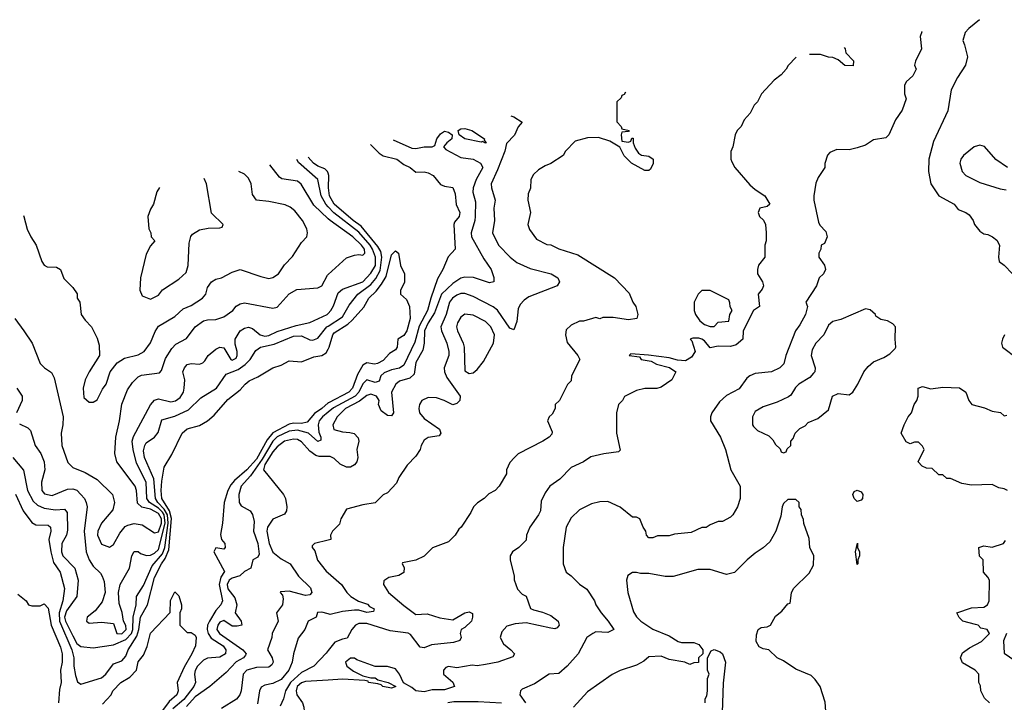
# Model space of a CAD drawing. Header units: inches. Extents: x 2348341 to 2479810, y 460419 to 613669.
# Tile 400 of 656: x 2378490 to 2383310, y 591573 to 594912. Entities that reach past the tile are written whole.
import ezdxf

# ---------------------------------------------------------------- set-up
doc = ezdxf.new("R2010")
doc.units = ezdxf.units.IN
doc.header["$MEASUREMENT"] = 0
doc.layers.add('C3579', color=7, linetype='Continuous')
doc.layers.add('C3589', color=7, linetype='Continuous')

msp = doc.modelspace()

# ---------------------------------------------------------------- linework, layer by layer
at = {"layer": 'C3579', "color": 2}
for points, elevation in [([(2380000, 593939), (2379930, 594004.5), (2379868.2, 594108.2), (2379850, 594122), (2379773.2, 594133.2), (2379761.5, 594141.5), (2379715.4, 594201.8)], 102), ([(2380000, 593997.6), (2379989.3, 594009.3), (2379966.4, 594050), (2379949.4, 594130), (2379854.6, 594214.6), (2379846.6, 594228.6)], 98), ([(2380000, 594162), (2379997.4, 594170), (2379983.5, 594183.5), (2379950, 594195.8), (2379928.2, 594210), (2379903.2, 594240.2)], 94), ([(2378508.6, 593955), (2378511, 593950), (2378527.1, 593887.1), (2378544.7, 593850), (2378571.3, 593810), (2378598, 593730), (2378610, 593712), (2378624, 593704), (2378670, 593702), (2378690.6, 593690.6), (2378706.4, 593646.4), (2378750, 593602), (2378770.9, 593570.9), (2378772, 593550), (2378784.7, 593530), (2378792, 593470), (2378810, 593442), (2378842, 593410), (2378870, 593354), (2378879.8, 593319.8), (2378881, 593270), (2378830.8, 593190), (2378811, 593150), (2378800.7, 593110), (2378804.9, 593064.9), (2378830, 593042), (2378850, 593042), (2378870, 593052), (2378895.5, 593104.5), (2378913.2, 593130), (2378933.2, 593190), (2378966.8, 593233.2), (2379002.9, 593257.1), (2379070, 593273), (2379099.3, 593290), (2379130, 593331), (2379153.4, 593386.6), (2379170, 593414), (2379250, 593460.7), (2379290, 593498.8), (2379330, 593514), (2379385.2, 593550), (2379401.2, 593570), (2379410, 593602), (2379428.7, 593630), (2379450, 593642.8), (2379478, 593650), (2379530, 593678), (2379570, 593691), (2379670, 593656), (2379710, 593646.8), (2379730, 593650.8), (2379757.2, 593670), (2379787, 593713), (2379825.6, 593754.4), (2379870, 593822), (2379895.3, 593850), (2379899, 593870), (2379895.3, 593890), (2379874, 593930), (2379837.5, 593977.5), (2379815.1, 593995.1), (2379790, 594006), (2379710, 594023.7), (2379649.5, 594029.5), (2379630, 594058), (2379622.7, 594110), (2379610, 594137.2), (2379590, 594156), (2379562.4, 594170.5)], 106), ([(2379174.2, 594091.1), (2379162, 594070), (2379144.7, 594010), (2379130, 593986), (2379118, 593950), (2379122, 593890), (2379132, 593870), (2379134, 593850), (2379152, 593830), (2379130, 593806), (2379110, 593766), (2379081, 593650), (2379078, 593590), (2379090, 593562), (2379130, 593544.7), (2379170, 593564.7), (2379189.4, 593590.6), (2379270, 593642.8), (2379304.8, 593675.2), (2379315.1, 593710), (2379320.2, 593819.8), (2379328.4, 593851.6), (2379336.4, 593863.6), (2379370, 593884.7), (2379412.7, 593892.7), (2379470, 593894), (2379482, 593898), (2379486, 593910), (2379430, 593966), (2379405.2, 594110), (2379392.9, 594135.8)], 110), ([(2378466, 593450), (2378510.6, 593390.6), (2378551, 593330), (2378591.1, 593231.1), (2378612, 593210), (2378646.4, 593186.4), (2378659.8, 593159.8), (2378703, 592970), (2378702, 592930), (2378693.4, 592890), (2378696.3, 592830), (2378726.6, 592746.6), (2378750, 592722), (2378810, 592697.1), (2378870, 592663), (2378944.9, 592590), (2378954, 592550), (2378945.5, 592514.5), (2378890, 592449), (2378873, 592410), (2378870.6, 592390), (2378890, 592346), (2378930, 592331.3), (2378950, 592344.7), (2378980.1, 592399.9), (2379007.3, 592432.7), (2379020.1, 592439.9), (2379050, 592447.7), (2379090, 592440.5), (2379150, 592402.4), (2379170, 592407.2), (2379185.2, 592450), (2379184.1, 592470), (2379170, 592496), (2379130, 592517.3), (2379088.5, 592528.5), (2379066.9, 592546.9), (2379062, 592610), (2379056.3, 592630), (2378966.6, 592750), (2378956, 592790), (2378960.7, 592870), (2378979.5, 592950), (2378990, 593032), (2379018, 593102), (2379042.5, 593137.5), (2379070, 593166), (2379086.8, 593173.2), (2379174.8, 593185.2), (2379183.7, 593196.3), (2379204.4, 593255.6), (2379235.6, 593304.4), (2379255.3, 593324.7), (2379307.5, 593352.5), (2379349.3, 593410), (2379390, 593438.8), (2379410, 593444.7), (2379450, 593446), (2379490, 593458.8), (2379534, 593490), (2379550, 593511), (2379570, 593522.8), (2379590, 593527.3), (2379730, 593500.7), (2379750, 593506.8), (2379810, 593570.8), (2379847.2, 593592.8), (2379950, 593601), (2379970, 593611.3), (2379997, 593663), (2380000, 593665.7)], 102), ([(2378490, 592936), (2378530, 592916), (2378543.5, 592903.5), (2378566.8, 592830), (2378594, 592790), (2378610.6, 592750), (2378613.4, 592710), (2378597.1, 592650), (2378598, 592610), (2378612.5, 592592.5), (2378650, 592584.4), (2378723.9, 592616.1), (2378750, 592618), (2378770, 592610.6), (2378790.4, 592590.4), (2378807.3, 592570), (2378816, 592550), (2378821, 592530), (2378805.3, 592410), (2378815.3, 592310), (2378830, 592270.8), (2378850, 592238.8), (2378885.5, 592205.5), (2378894, 592190), (2378903.4, 592163.4), (2378908, 592110), (2378894.6, 592065.4), (2378859.9, 592020.1), (2378821, 591990), (2378818, 591970), (2378830, 591961), (2378890, 591964.7), (2378950, 591958), (2378966, 591910), (2378990, 591908.1), (2379011.7, 591930), (2379010, 591948), (2378998, 591970), (2378991.9, 592011.9), (2378976.6, 592056.6), (2378973.3, 592110), (2378982, 592150), (2379027.3, 592230), (2379039.3, 592290), (2379050, 592311.3), (2379070, 592311.3), (2379081.6, 592301.6), (2379110.5, 592290.5), (2379130, 592292.2), (2379150, 592302.3), (2379170, 592320.4), (2379202.1, 592450), (2379197.4, 592490), (2379190, 592503), (2379170, 592522.1), (2379126.3, 592550), (2379112.3, 592570), (2379109.7, 592650), (2379062.2, 592742.2), (2379045.1, 592810), (2379041.6, 592850), (2379046.7, 592873.3), (2379131.3, 593028.7), (2379150, 593050.7), (2379170, 593058), (2379230, 593043.1), (2379252.4, 593047.6), (2379276.4, 593063.6), (2379291.8, 593090), (2379296.2, 593110), (2379298, 593150), (2379289.6, 593190.4), (2379297.2, 593210), (2379310, 593226), (2379329.4, 593230.6), (2379370, 593226.8), (2379386.3, 593233.7), (2379397, 593243), (2379413.2, 593270), (2379450, 593300.7), (2379470, 593310.7), (2379490, 593306.8), (2379524, 593250), (2379530, 593246.4), (2379550, 593256), (2379555.6, 593270), (2379555.6, 593290), (2379545.1, 593325.1), (2379544.5, 593350), (2379570, 593390.8), (2379590, 593404), (2379610, 593407.7), (2379630, 593402), (2379667.7, 593370), (2379690, 593364.7), (2379710, 593368), (2379750, 593386.7), (2379843.3, 593416.7), (2379910, 593430.5), (2379995.3, 593470), (2380000, 593475)], 98), ([(2378456.3, 592770), (2378508.5, 592708.5), (2378528.9, 592610), (2378556.4, 592556.4), (2378577.6, 592537.6), (2378610, 592522.6), (2378665.8, 592514.2), (2378710, 592517.3), (2378722, 592502), (2378724.1, 592415.9), (2378719.1, 592390), (2378696, 592350), (2378694.8, 592310), (2378700.7, 592290), (2378760.7, 592230), (2378776.3, 592170), (2378770.7, 592090), (2378720.1, 592019.9), (2378709.5, 591990), (2378714.3, 591970), (2378750, 591898.4), (2378770, 591861.3), (2378790, 591845.7), (2378850, 591840.3), (2378950, 591853.8), (2379010, 591879.7), (2379038.4, 591910), (2379044.3, 591930), (2379046.3, 591990), (2379059.8, 592050), (2379062, 592090), (2379095.9, 592144.1), (2379138.7, 592241.3), (2379190, 592300.2), (2379201.2, 592330), (2379216.5, 592450), (2379213.2, 592490), (2379198.2, 592518.2), (2379167.2, 592550), (2379155.4, 592570), (2379146.7, 592666.7), (2379101, 592770), (2379096.3, 592803.7), (2379102.4, 592830), (2379110, 592842), (2379149.6, 592870.4), (2379167.7, 592892.3), (2379185.7, 592954.3), (2379250, 592972.2), (2379316.3, 593003.7), (2379377.7, 593062.3), (2379454.5, 593110), (2379501.1, 593178.9), (2379559.3, 593200.7), (2379594.4, 593225.6), (2379618.4, 593250), (2379645.8, 593294.2), (2379668.7, 593310), (2379735.6, 593324.4), (2379830, 593364.2), (2379870, 593365.3), (2379910, 593346.4), (2379925.1, 593345.1), (2379950, 593354.9), (2379994, 593410), (2380000, 593413.9)], 94), ([(2378470, 592590.8), (2378508, 592510), (2378550, 592453.4), (2378570, 592441.3), (2378630, 592439.1), (2378640.7, 592430), (2378642.4, 592410), (2378633.1, 592370), (2378642, 592310), (2378656.5, 592256.5), (2378688.4, 592210), (2378708.9, 592130), (2378701.3, 592070), (2378683.5, 592010), (2378684.6, 591970), (2378745.4, 591830), (2378756, 591790), (2378754.9, 591750), (2378763.6, 591703.6), (2378773.7, 591673.7), (2378790, 591661), (2378890, 591692.7), (2378911.6, 591710), (2378950, 591760.7), (2378990, 591775.5), (2379010, 591798.8), (2379021.6, 591830), (2379063.1, 591896.9), (2379073.5, 591930), (2379082.4, 591990), (2379116.3, 592050), (2379150, 592183), (2379184.1, 592250), (2379203.1, 592276.9), (2379220.9, 592319.1), (2379232.7, 592472.7), (2379224.1, 592510), (2379186.8, 592570), (2379182.6, 592610), (2379185.4, 592654.6), (2379197, 592723), (2379235.3, 592784.7), (2379285.2, 592890), (2379310, 592910.6), (2379370, 592927.7), (2379409, 592950), (2379442.5, 592977.5), (2379510, 593054.8), (2379570, 593101), (2379594, 593130), (2379614.2, 593145.8), (2379655.3, 593164.7), (2379728.7, 593210), (2379770, 593222.8), (2379810, 593244), (2379870, 593239.1), (2379930, 593263.8), (2379970, 593270.4), (2379990, 593283), (2380000, 593299.9)], 90), ([(2378476, 593110), (2378502.8, 593070), (2378502.8, 593050), (2378474.8, 592990)], 98), ([(2380000, 593037.6), (2379970, 593009.8), (2379933.3, 592986.7), (2379896.9, 592943.1), (2379870, 592936.4), (2379830, 592938.2), (2379810, 592934.5), (2379729.4, 592890.6), (2379702.1, 592857.9), (2379650, 592762.4), (2379601.5, 592710), (2379541.2, 592658.8), (2379523.4, 592636.6), (2379509, 592610), (2379491.5, 592550), (2379483.1, 592450), (2379473.2, 592393.2), (2379478.8, 592370), (2379494.8, 592350), (2379496, 592330), (2379490, 592322), (2379450, 592328), (2379441, 592310), (2379493, 592213), (2379475.2, 592184.8), (2379467, 592150), (2379483.1, 592070), (2379475.3, 592050), (2379450, 592021.6), (2379419.6, 591970), (2379410.2, 591950), (2379408.1, 591930), (2379412.6, 591910), (2379427.1, 591887.1), (2379486.4, 591850), (2379499.5, 591830), (2379497.1, 591810), (2379470, 591793.3), (2379410, 591789.6), (2379390, 591778.7), (2379360.3, 591750), (2379350, 591728.7), (2379346.7, 591710), (2379350.3, 591670), (2379342.3, 591650), (2379293.1, 591586.9), (2379239.2, 591540.8)], 90), ([(2380000, 592992.2), (2379972.9, 592970), (2379956.5, 592950), (2379951.5, 592930), (2379954.4, 592894.4), (2379964.9, 592870), (2379964.7, 592855.3), (2379950, 592849.6), (2379903.7, 592890), (2379850, 592904), (2379810, 592900.2), (2379750, 592872.2), (2379729.2, 592850.8), (2379677.6, 592762.4), (2379619.8, 592680.2), (2379574.4, 592630), (2379563.8, 592590), (2379564, 592550), (2379574, 592534), (2379618, 592510), (2379630, 592492), (2379638, 592458), (2379634.4, 592410), (2379655.8, 592350), (2379662.8, 592297.2), (2379656.3, 592283.7), (2379632, 592270), (2379622, 592230), (2379590, 592213.2), (2379568.1, 592191.9), (2379530, 592181), (2379516.5, 592170), (2379506.5, 592150), (2379510, 592128), (2379543.7, 592083.7), (2379553, 592050), (2379544.7, 592010), (2379574.8, 591970), (2379578, 591950), (2379555.2, 591944.8), (2379530, 591946.3), (2379490, 591974), (2379470, 591964.5), (2379459.5, 591950), (2379455.8, 591930), (2379468.5, 591910), (2379582, 591830), (2379598.8, 591810), (2379596.3, 591803.7), (2379586, 591790), (2379550, 591771.6), (2379500.9, 591719.1), (2379421, 591650), (2379350, 591600.5), (2379307.2, 591552.8)], 94), ([(2380000, 592775.9), (2379955.5, 592775.5), (2379940.1, 592780.1), (2379910, 592800.9), (2379870, 592847), (2379850, 592858.7), (2379830, 592860.5), (2379787.3, 592850), (2379750, 592823.6), (2379730, 592798), (2379690, 592736.9), (2379683.7, 592710), (2379781, 592590), (2379791, 592570), (2379798, 592530), (2379796, 592510), (2379786.4, 592493.6), (2379730, 592469.3), (2379703.1, 592430), (2379699.5, 592410), (2379712.2, 592350), (2379730, 592308.2), (2379770, 592274.9), (2379814.8, 592250), (2379854.8, 592190), (2379913.3, 592133.3), (2379920.7, 592110), (2379910, 592099.3), (2379890, 592096.2), (2379810, 592116.9), (2379766.8, 592113.2), (2379764.7, 592110), (2379777.1, 592097.1), (2379779.9, 592079.9), (2379777, 592050), (2379746.8, 592010), (2379755.3, 591970), (2379726.4, 591910), (2379724.9, 591890), (2379704, 591830), (2379725.5, 591790), (2379730.4, 591770), (2379723.8, 591756.2), (2379710, 591745.1), (2379650, 591743), (2379602.8, 591730), (2379584.4, 591710), (2379574.9, 591630), (2379567.7, 591610), (2379552.1, 591587.9), (2379477.7, 591542.3)], 98), ([(2380000, 592366.5), (2379934, 592350), (2379922, 592338), (2379922, 592330), (2379934.8, 592314.8), (2379948.5, 592268.5), (2379990, 592214.8), (2380000, 592206.3)], 102), ([(2378481.4, 592101.4), (2378522, 592070), (2378534, 592050), (2378550, 592044.7), (2378590, 592044.7), (2378610, 592054), (2378630, 592034), (2378644, 591950), (2378690, 591842), (2378698, 591810), (2378698, 591770), (2378690.6, 591730), (2378693, 591670), (2378684.5, 591635.5), (2378680.7, 591570)], 86), ([(2378895.5, 591564.5), (2378938, 591610), (2378946, 591630), (2378986, 591670), (2379030, 591696), (2379062, 591730), (2379070, 591771.3), (2379096, 591804), (2379114, 591846), (2379130, 591912), (2379227.3, 592012.7), (2379229, 592071), (2379250, 592114), (2379270, 592094), (2379282, 592050), (2379282, 592030), (2379274, 592010), (2379274, 591950), (2379310, 591914), (2379330, 591914), (2379350, 591902), (2379354.8, 591890), (2379351, 591850), (2379333.4, 591810), (2379294.9, 591745.1), (2379261, 591670), (2379266, 591630), (2379259.1, 591610), (2379222.7, 591577.3), (2379179.9, 591520.1)], 86), ([(2380000, 592005.2), (2379970, 592013.6), (2379947.9, 592012.1), (2379942, 591990), (2379902, 591970), (2379886, 591930), (2379853.7, 591886.3), (2379830.3, 591809.7), (2379824.2, 591770), (2379808.5, 591730), (2379770, 591684.7), (2379730, 591665.1), (2379690, 591657), (2379673, 591647), (2379664.9, 591630), (2379655.1, 591564.9)], 102), ([(2380000, 591825.8), (2379990, 591813.2), (2379930.7, 591750), (2379870, 591719.5), (2379816.1, 591670), (2379791.7, 591630), (2379782, 591590), (2379765.8, 591554.2)], 106), ([(2380000, 591681.6), (2379890, 591675.3), (2379870, 591668.2), (2379849, 591650), (2379843.6, 591630), (2379847.2, 591610), (2379874, 591570), (2379880.7, 591550), (2379884.7, 591510), (2379882, 591490), (2379862, 591470), (2379852, 591450), (2379870, 591432), (2379910, 591418), (2380000, 591408)], 110)]:
    msp.add_lwpolyline(points, dxfattribs=dict(at, elevation=elevation))
at = {"layer": 'C3589', "color": 2}
for points, elevation in [([(2383189.3, 594912.5), (2383136, 594870), (2383118.8, 594850), (2383106.8, 594810), (2383116, 594790), (2383130.7, 594730.7), (2383121, 594690), (2383081, 594630), (2383050.8, 594570), (2383033.7, 594466.3), (2382963, 594317), (2382940.7, 594230), (2382938.8, 594170), (2382950.8, 594110), (2382990, 594051.3), (2383064.7, 594010), (2383084.5, 593984.5), (2383122, 593970), (2383138, 593958), (2383158, 593930), (2383164.7, 593910), (2383190, 593878), (2383210, 593864.7), (2383230, 593861), (2383252, 593850), (2383274.4, 593834.4), (2383286, 593810), (2383281, 593750), (2383284.7, 593730), (2383310, 593711.3), (2383351, 593670)], 118), ([(2382907.6, 594854.8), (2382906.4, 594853.6), (2382898, 594830), (2382904.7, 594770), (2382876, 594710), (2382871.3, 594690), (2382878, 594670), (2382862, 594638), (2382830, 594608), (2382821, 594590), (2382822, 594550), (2382830, 594526), (2382811, 594470), (2382776.9, 594423.1), (2382744.7, 594350), (2382730, 594335.3), (2382670, 594324), (2382630, 594299.3), (2382590, 594285.2), (2382550, 594275.3), (2382490, 594278), (2382456.9, 594263.1), (2382444.7, 594250), (2382431.6, 594208.4), (2382431.3, 594190), (2382399.8, 594140.2), (2382387.9, 594112.1), (2382377.3, 594050), (2382377.3, 594030), (2382401.4, 593921.4), (2382407.5, 593907.5), (2382435.9, 593875.9), (2382442.8, 593850), (2382430, 593818), (2382414, 593810), (2382412, 593790), (2382402, 593770), (2382402, 593750), (2382430, 593712), (2382434.8, 593690), (2382424.7, 593670), (2382404.7, 593650), (2382391.3, 593610), (2382338, 593530), (2382346, 593510), (2382337.3, 593470), (2382310, 593419), (2382287.7, 593390), (2382241, 593270), (2382230.9, 593229.1), (2382212, 593210), (2382170.5, 593189.5), (2382090, 593181.2), (2382064.7, 593170), (2382050, 593159), (2382012.8, 593107.2), (2381950, 593073.2), (2381916.8, 593043.2), (2381878, 592990), (2381871.3, 592970), (2381872, 592950), (2381921, 592870), (2381946, 592810), (2381971.1, 592711.1), (2382018, 592630), (2382018, 592570), (2382004.7, 592530), (2381982, 592490), (2381970, 592478), (2381930, 592458), (2381910, 592458), (2381870, 592442), (2381850, 592428.7), (2381830, 592428), (2381776.9, 592403.1), (2381696.4, 592396.4), (2381670, 592388), (2381612.7, 592387.3), (2381590, 592378), (2381570, 592378), (2381558, 592390), (2381555.3, 592410), (2381542, 592430), (2381526, 592470), (2381510, 592478), (2381490, 592478), (2381430, 592528), (2381370, 592555.3), (2381330, 592554), (2381290, 592544), (2381230, 592514), (2381190, 592475.3), (2381166, 592430), (2381151, 592330), (2381151.3, 592250), (2381164.7, 592210), (2381190, 592191.3), (2381230, 592151.3), (2381266.4, 592126.4), (2381304.7, 592070), (2381311.3, 592050), (2381336, 592010), (2381370.5, 591970.5), (2381398, 591930), (2381370, 591914), (2381310, 591918), (2381296, 591910), (2381267.3, 591890), (2381224.9, 591810), (2381170, 591749.3), (2381130, 591713.2), (2381082, 591710), (2381010, 591664), (2380950, 591638), (2380942, 591630), (2380938, 591610), (2380966, 591570)], 114), ([(2382526.2, 594776.8), (2382532, 594770), (2382534, 594750), (2382571.6, 594711.6), (2382570, 594686), (2382530, 594688.7), (2382496.4, 594716.4), (2382470, 594728), (2382450, 594728.7), (2382410, 594742), (2382356, 594742)], 110), ([(2382291.1, 594728.9), (2382251.6, 594688.4), (2382242, 594670), (2382218, 594642), (2382183.5, 594616.5), (2382122, 594550), (2382102, 594510), (2382086.4, 594493.6), (2382065.4, 594454.6), (2382036.9, 594423.1), (2382022, 594390), (2382002, 594370), (2381992, 594350), (2381982, 594290), (2381971.6, 594268.4), (2381971.3, 594230), (2381976.9, 594216.9), (2381991.3, 594190), (2382065.2, 594105.2), (2382090, 594081), (2382138, 594050), (2382162, 594010), (2382150, 593998), (2382114, 593990), (2382104.7, 593970), (2382112, 593950), (2382131.1, 593931.1), (2382142, 593910), (2382144.7, 593870), (2382144.7, 593830), (2382138, 593810), (2382138, 593750), (2382107.7, 593712.3), (2382102.8, 593690), (2382102.8, 593670), (2382126, 593630), (2382131.3, 593610), (2382125.4, 593594.6), (2382104.7, 593570), (2382112, 593510), (2382082, 593490), (2382032, 593390), (2382030.8, 593349.2), (2381998, 593322), (2381970, 593314), (2381910, 593315.3), (2381870, 593308), (2381842, 593342), (2381830, 593349.2), (2381814.8, 593354.8), (2381785.5, 593354.5), (2381772, 593350), (2381781, 593341), (2381796.4, 593290), (2381778.6, 593261.4), (2381750, 593243.6), (2381710, 593246.6), (2381670, 593258.4), (2381568.1, 593271.9), (2381482, 593278), (2381474, 593270), (2381523.6, 593263.6), (2381532, 593250), (2381582, 593242), (2381607, 593227), (2381670.5, 593210.5), (2381702, 593190), (2381682, 593150), (2381630, 593115.3), (2381610, 593108), (2381550, 593108), (2381510, 593098), (2381451.6, 593068.4), (2381442, 593050), (2381422, 593030), (2381411.3, 592990), (2381411.3, 592890), (2381430, 592806), (2381422, 592798), (2381350, 592788.7), (2381286.4, 592773.6), (2381250.9, 592749.1), (2381190, 592722), (2381135.2, 592664.8), (2381086, 592630), (2381062.5, 592597.5), (2381043, 592557), (2381039.1, 592510), (2381030.6, 592490), (2380987.3, 592430), (2380971, 592390), (2380970, 592366), (2380934, 592330), (2380902, 592310), (2380892, 592290), (2380891.3, 592270), (2380911.3, 592190), (2380911.6, 592171.6), (2380926.4, 592126.4), (2380950, 592102), (2380970, 592092), (2380991.6, 592031.6), (2381004.7, 592024.7), (2381050, 592014.8), (2381090, 591997.3), (2381126.8, 591970), (2381130.8, 591950), (2381122, 591938), (2381110, 591933.2), (2381090, 591935.1), (2380970, 591961.2), (2380916.2, 591956.2), (2380875.1, 591944.9), (2380850, 591917.2), (2380843.1, 591890), (2380858.7, 591858.7), (2380894.8, 591830), (2380912, 591810), (2380904.7, 591795.3), (2380830.4, 591769.6), (2380770, 591758.4), (2380730, 591752.3), (2380705.2, 591754.8), (2380630, 591742), (2380590, 591748.7), (2380576.9, 591743.1), (2380564.7, 591730), (2380564.7, 591710), (2380610, 591672), (2380618, 591650), (2380570, 591634.5), (2380510, 591634.5), (2380470, 591624.5), (2380430, 591629.3), (2380410, 591646), (2380368.9, 591668.9), (2380349, 591710), (2380330, 591737.2), (2380291, 591749), (2380230, 591748), (2380140.9, 591780.9), (2380130, 591788.7), (2380110, 591788.7), (2380086, 591770), (2380091.3, 591750), (2380124.9, 591724.9), (2380170, 591702), (2380210, 591692), (2380230, 591692), (2380243.6, 591683.6), (2380294, 591670), (2380332, 591650), (2380310, 591642), (2380268, 591650), (2380259, 591659), (2380244, 591664), (2380198, 591670), (2380196.4, 591676.4), (2380180.4, 591680.4), (2380070, 591685.6), (2380000, 591681.6)], 110), ([(2381455.9, 594557.9), (2381450, 594546), (2381438, 594542), (2381434, 594530), (2381414, 594510), (2381412.7, 594412.7), (2381434, 594390), (2381438, 594378), (2381474, 594370), (2381470, 594366), (2381438, 594362), (2381434, 594350), (2381438, 594318), (2381470, 594314), (2381482, 594318), (2381487.3, 594332.7), (2381492.7, 594332.7), (2381494, 594310), (2381503.6, 594283.6), (2381519.6, 594259.6), (2381534, 594250), (2381570, 594244.7), (2381591, 594230), (2381591.1, 594208.9), (2381578.8, 594181.2), (2381570, 594175.3), (2381550, 594175.3), (2381486, 594210), (2381450, 594246), (2381428.4, 594288.4), (2381379, 594319), (2381323.6, 594336.4), (2381270, 594335.3), (2381210, 594318), (2381162, 594270), (2381150, 594248), (2381090.9, 594209.1), (2381062, 594198), (2381030, 594178), (2381005.4, 594154.6), (2380992, 594130), (2380991.1, 594088.9), (2380979.6, 594060.4), (2380978, 594030), (2380991.3, 593970), (2380978, 593910), (2380986.4, 593886.4), (2381019.6, 593839.6), (2381070, 593812), (2381090, 593811.3), (2381130, 593791.3), (2381222, 593762), (2381402, 593650), (2381474.4, 593574.4), (2381491.3, 593530), (2381506, 593510), (2381516, 593470), (2381511.3, 593450), (2381470, 593444.2), (2381395.9, 593455.9), (2381344.5, 593455.5), (2381330, 593449), (2381310, 593455.3), (2381250, 593438), (2381230, 593438), (2381190, 593418), (2381165.4, 593394.6), (2381162, 593370), (2381170, 593334), (2381222, 593270), (2381232, 593250), (2381192, 593170), (2381190, 593146), (2381171.6, 593128.4), (2381132, 593050), (2381112, 593030), (2381112, 593010), (2381096.9, 592983.1), (2381082, 592970), (2381074, 592950), (2381096.9, 592896.9), (2381095.3, 592884.7), (2381082, 592870), (2381052, 592850), (2380930, 592788), (2380912, 592770), (2380890, 592746), (2380874, 592710), (2380874, 592690), (2380838, 592630), (2380818, 592610), (2380786.8, 592593.2), (2380764.7, 592570), (2380730.7, 592549.3), (2380711.3, 592530), (2380698.5, 592501.5), (2380650.9, 592429.1), (2380639.6, 592420.4), (2380622, 592390), (2380590, 592358), (2380511.1, 592328.9), (2380470, 592288), (2380430, 592268), (2380364.7, 592255.3), (2380362, 592250), (2380372, 592232), (2380371.1, 592208.9), (2380346.4, 592193.6), (2380296.9, 592183.1), (2380272.7, 592167.3), (2380272, 592150), (2380296, 592110), (2380370, 592046), (2380430, 592002), (2380485.4, 592005.4), (2380546.4, 591986.4), (2380610, 591976), (2380669.6, 592010.4), (2380690, 592015.5), (2380706.8, 592006.8), (2380707.7, 591990), (2380702, 591970), (2380670, 591939), (2380652, 591930), (2380646, 591910), (2380652, 591890), (2380644.7, 591875.3), (2380613.7, 591866.3), (2380506, 591854), (2380470, 591839), (2380450, 591842), (2380404.1, 591904.1), (2380391.5, 591911.5), (2380303.1, 591923.1), (2380190, 591958.4), (2380150, 591958.4), (2380134.8, 591950), (2380116.3, 591930), (2380093.7, 591886.3), (2380070, 591882.7), (2380032.8, 591867.2), (2380000, 591825.8)], 106), ([(2380894.5, 594443), (2380910, 594438), (2380950.7, 594410.7), (2380930, 594388.7), (2380911.8, 594348.2), (2380873.4, 594306.6), (2380865.3, 594270), (2380830, 594177.2), (2380798.4, 594110), (2380799.3, 594090), (2380817.3, 594030), (2380810.8, 593990), (2380814.8, 593930), (2380804, 593870), (2380834, 593810), (2380890.6, 593750), (2380924.2, 593724.2), (2380990, 593694.9), (2381092, 593670), (2381124.7, 593650), (2381132, 593630), (2381122, 593610), (2380983.4, 593556.6), (2380959.8, 593540.2), (2380940.5, 593519.5), (2380930, 593498), (2380923.4, 593436.6), (2380910, 593395.3), (2380890, 593404), (2380830, 593491.8), (2380808.1, 593508.1), (2380710, 593558.4), (2380670, 593573.6), (2380650, 593573.3), (2380630, 593565.6), (2380608.4, 593550), (2380594, 593530), (2380578.7, 593470), (2380552.4, 593410), (2380554.4, 593390), (2380581.6, 593330), (2380590.4, 593290), (2380590.3, 593269.7), (2380568, 593210), (2380570.4, 593190), (2380581.7, 593161.7), (2380646, 593070), (2380644.7, 593050), (2380630, 593035.3), (2380610, 593029), (2380568.7, 593050), (2380530, 593062.9), (2380490, 593064.5), (2380458.8, 593050), (2380447.3, 593030), (2380444, 593010), (2380447.7, 592990), (2380470, 592962), (2380544.7, 592910), (2380551.3, 592890), (2380543.6, 592876.4), (2380490, 592869), (2380470, 592855.3), (2380456, 592830), (2380450.7, 592809.3), (2380430, 592778), (2380386.4, 592733.6), (2380346.4, 592673.6), (2380335.3, 592644.7), (2380290, 592598), (2380270, 592588), (2380230, 592548.7), (2380170, 592539), (2380090, 592518), (2380062, 592470), (2380055.3, 592444.7), (2380022, 592410), (2380012, 592390), (2380014, 592370), (2380000, 592366.5)], 102), ([(2380318.1, 594325.1), (2380410, 594283.8), (2380430, 594281.6), (2380470.6, 594290.6), (2380510, 594291), (2380523.1, 594296.9), (2380532, 594330), (2380550, 594354.9), (2380570, 594366.4), (2380590, 594361.6), (2380607.3, 594350), (2380605.5, 594330), (2380580.7, 594310), (2380564.7, 594290), (2380577.1, 594277.1), (2380650, 594239), (2380710, 594230.3), (2380745.5, 594210), (2380758, 594190), (2380724.4, 594130), (2380710.4, 594090), (2380708.5, 594068.5), (2380721.4, 594021.4), (2380720.3, 593950), (2380718.7, 593930), (2380700.5, 593870), (2380702, 593850), (2380762.5, 593742.5), (2380798, 593690), (2380810.9, 593650.9), (2380811.3, 593630), (2380790, 593626), (2380711.7, 593651.7), (2380670, 593653.6), (2380650, 593647.3), (2380610, 593621.6), (2380555.3, 593570), (2380521, 593479), (2380490, 593429.6), (2380472.7, 593390), (2380470.4, 593329.6), (2380463.8, 593296.2), (2380430, 593235.3), (2380421.4, 593178.6), (2380400.5, 593159.5), (2380350, 593144), (2380331.3, 593130), (2380310.7, 593090), (2380320.7, 592990), (2380310, 592974), (2380290, 592976), (2380259.6, 592999.6), (2380246, 593030), (2380249.2, 593050), (2380237.2, 593070), (2380210, 593080.7), (2380190, 593073.6), (2380153.9, 593046.1), (2380085.7, 593010), (2380044.9, 592970), (2380022.8, 592930), (2380027.9, 592907.9), (2380070, 592895.5), (2380106.3, 592893.7), (2380127.4, 592887.4), (2380147.3, 592867.3), (2380150.3, 592850), (2380141.1, 592810), (2380146, 592770), (2380141.1, 592750), (2380130, 592735.6), (2380110, 592724.2), (2380090, 592723.6), (2380058.3, 592738.3), (2380030, 592765.2), (2380010, 592776), (2380000, 592775.9)], 98), ([(2380206.8, 594302.3), (2380250, 594258.8), (2380270, 594246.8), (2380336, 594230), (2380370, 594204.9), (2380401, 594190), (2380430, 594166), (2380470, 594168), (2380490, 594163.8), (2380514, 594150), (2380550, 594106), (2380570, 594098), (2380610, 594092), (2380621.4, 594061.4), (2380627.7, 594007.7), (2380644.7, 593970), (2380642, 593950), (2380618.8, 593921.2), (2380616.3, 593910), (2380622.8, 593790), (2380588.3, 593751.7), (2380562.4, 593690), (2380535.8, 593644.2), (2380502.4, 593550), (2380487.3, 593490), (2380446.5, 593413.5), (2380424.5, 593335.5), (2380370, 593221.6), (2380350, 593207.3), (2380310, 593199.2), (2380274.4, 593185.6), (2380257.6, 593170), (2380250, 593144), (2380230, 593138.4), (2380190, 593151.3), (2380170, 593131.8), (2380151.2, 593090), (2380132.4, 593070), (2380026.3, 593013.7), (2380000, 592992.2)], 94), ([(2383326, 594190), (2383269.2, 594229.2), (2383212.5, 594292.5), (2383190, 594299), (2383162, 594290), (2383110, 594248), (2383098, 594230), (2383092, 594210), (2383104.7, 594170), (2383122, 594150), (2383190, 594116), (2383290, 594084.7), (2383319.6, 594079.6)], 122), ([(2380000, 593413.9), (2380070, 593458.9), (2380103.8, 593516.2), (2380145.3, 593570), (2380210, 593617.3), (2380233.1, 593646.9), (2380254.1, 593685.9), (2380263.7, 593750), (2380257.7, 593777.7), (2380243.1, 593803.1), (2380161.7, 593901.7), (2380122.3, 593930), (2380029.8, 594010), (2380007.6, 594050), (2380001.4, 594090), (2380003.9, 594150), (2380000, 594162)], 94), ([(2380000, 593475), (2380014, 593490), (2380026.6, 593513.4), (2380050, 593576), (2380070, 593594.8), (2380170, 593630.5), (2380210, 593672.2), (2380232.1, 593710), (2380232.2, 593750), (2380218.1, 593790), (2380206, 593810), (2380150, 593872.5), (2380027.6, 593967.6), (2380000, 593997.6)], 98), ([(2380000, 593665.7), (2380090, 593746.8), (2380130, 593760.7), (2380150, 593764), (2380170, 593760.7), (2380179.3, 593770), (2380178.7, 593790), (2380163.7, 593810), (2380120.7, 593850), (2380009.8, 593929.8), (2380000, 593939)], 102), ([(2380000, 593299.9), (2380006, 593310), (2380022.9, 593370), (2380030, 593380.7), (2380097.3, 593422.7), (2380118, 593442), (2380174.5, 593505.5), (2380199, 593550), (2380235.8, 593584.2), (2380262, 593618), (2380283.5, 593656.5), (2380310, 593762), (2380330, 593781), (2380344.7, 593770), (2380354.8, 593710), (2380373.4, 593670), (2380373.7, 593626.3), (2380354, 593590), (2380354, 593570), (2380383.6, 593543.6), (2380398, 593510), (2380401, 593450), (2380386, 593390), (2380370, 593368), (2380342, 593350), (2380338, 593310), (2380330, 593298), (2380300.5, 593279.5), (2380270, 593246), (2380242, 593230), (2380227.3, 593227.3), (2380190, 593234), (2380170, 593222.7), (2380143.2, 593176.8), (2380118.7, 593110), (2380101.6, 593090), (2380001.3, 593038.7), (2380000, 593037.6)], 90), ([(2383311.3, 593370), (2383301, 593350), (2383296, 593330), (2383301, 593310), (2383375.3, 593255.3)], 118), ([(2383326, 592610), (2383310, 592618), (2383283.1, 592623.1), (2383250, 592638), (2383150, 592635.3), (2383103.1, 592643.1), (2383047.3, 592667.3), (2383028.4, 592668.4), (2383010, 592686), (2382990, 592686), (2382956.4, 592716.4), (2382930, 592718), (2382908.9, 592728.9), (2382888.9, 592748.9), (2382918, 592810), (2382910, 592826), (2382890, 592846), (2382870, 592846), (2382850, 592838), (2382830, 592848), (2382806, 592890), (2382819.3, 592930), (2382839, 592970), (2382855.3, 592990), (2382869, 593030), (2382882, 593050), (2382888.9, 593071.1), (2382888.7, 593110), (2382910, 593118), (2382950, 593106), (2383010, 593114), (2383091.6, 593111.6), (2383122, 593090), (2383136, 593050), (2383152, 593030), (2383213.7, 593013.7), (2383250, 592998), (2383291.3, 592991.3), (2383310, 592974), (2383322, 592978)], 114), ([(2382437.2, 591530), (2382433.6, 591573.6), (2382408.7, 591650), (2382384.7, 591684.7), (2382364, 591704), (2382290, 591735.3), (2382230, 591775.3), (2382198, 591790), (2382158, 591830), (2382130, 591834), (2382110, 591844), (2382095.3, 591870), (2382096.4, 591903.6), (2382106, 591930), (2382120.4, 591939.6), (2382150, 591942), (2382166, 591950), (2382190, 591994), (2382220.4, 592019.6), (2382250, 592054), (2382262, 592058), (2382268, 592108), (2382278, 592130), (2382354.6, 592205.4), (2382376.4, 592243.6), (2382378, 592290), (2382358, 592330), (2382354.6, 592374.6), (2382328.4, 592448.4), (2382327.3, 592467.3), (2382318, 592490), (2382316.4, 592516.4), (2382306, 592530), (2382306, 592550), (2382290, 592566), (2382250, 592566), (2382230, 592546), (2382222, 592530), (2382216.9, 592483.1), (2382191.3, 592410), (2382162, 592358), (2382130, 592328), (2382090, 592302), (2382052, 592270), (2381990, 592208.7), (2381950, 592199), (2381870, 592222.7), (2381810, 592222.7), (2381690, 592189), (2381649.3, 592189.3), (2381570, 592204), (2381530, 592204), (2381510, 592208.7), (2381490, 592208.7), (2381466.8, 592193.2), (2381461, 592170), (2381467.3, 592110), (2381495.2, 592015.2), (2381510.4, 591990.4), (2381531, 591970), (2381590, 591930.8), (2381670, 591898), (2381714, 591870), (2381730, 591866), (2381790, 591866), (2381815.3, 591855.3), (2381834, 591830), (2381834, 591810), (2381814, 591790), (2381812.7, 591767.3), (2381790, 591766), (2381770, 591758), (2381746, 591770), (2381670, 591782), (2381630, 591798), (2381570, 591795.3), (2381545.4, 591774.6), (2381510, 591755.3), (2381430, 591728.7), (2381390, 591708.7), (2381270, 591624), (2381202, 591550)], 118), ([(2383238, 591570), (2383213.6, 591593.6), (2383195.3, 591630), (2383193.6, 591653.6), (2383186, 591670), (2383186, 591710), (2383168, 591730), (2383106, 591766), (2383095.3, 591790), (2383105.6, 591814.4), (2383140.2, 591839.8), (2383198, 591870), (2383238, 591910), (2383226, 591930), (2383196, 591936), (2383182, 591950), (2383170, 591954.5), (2383108, 591970), (2383090, 591988), (2383078, 592010), (2383150, 592034.8), (2383210, 592038), (2383228, 592050), (2383235.3, 592070), (2383238, 592170), (2383230, 592186), (2383208, 592210), (2383206, 592270), (2383188.4, 592288.4), (2383186, 592330), (2383210, 592338), (2383250, 592332), (2383306, 592350), (2383315.3, 592364.7)], 114), ([(2380000, 592206.3), (2380066, 592150), (2380091.3, 592110), (2380111.3, 592090), (2380148.6, 592068.6), (2380192.7, 592052.7), (2380202.3, 592042.3), (2380226, 592030), (2380222, 592018), (2380190, 592012.7), (2380150, 592023.6), (2380130, 592024), (2380070, 592016.8), (2380010, 592002.4), (2380000, 592005.2)], 102), ([(2383321, 591910), (2383306.8, 591873.2), (2383310, 591814), (2383383.6, 591763.6)], 114), ([(2381846, 591570), (2381846, 591590), (2381854.6, 591605.4), (2381858, 591630), (2381858, 591690), (2381866, 591710), (2381858, 591730), (2381858, 591790), (2381875.3, 591824.7), (2381890, 591831.3), (2381919.9, 591819.9), (2381930.4, 591810.4), (2381945.5, 591770), (2381933.7, 591666.3), (2381922, 591330)], 118), ([(2380848.1, 591568.1), (2380735.4, 591575.4), (2380615.9, 591575.9), (2380586, 591570)], 114)]:
    msp.add_lwpolyline(points, dxfattribs=dict(at, elevation=elevation))
for points, elevation in [([(2380770, 594308), (2380756.4, 594316.4), (2380750, 594314), (2380669.3, 594330), (2380641.2, 594350), (2380636, 594370), (2380650, 594379.3), (2380670, 594380.3), (2380704, 594370), (2380766, 594330), (2380763.6, 594323.6), (2380774, 594310)], 98), ([(2381870, 593588), (2381830, 593588), (2381812, 593570), (2381792, 593530), (2381791.3, 593490), (2381798, 593470), (2381819.6, 593439.6), (2381842, 593422), (2381870, 593412), (2381890, 593412), (2381910, 593432), (2381962, 593438), (2381966, 593470), (2381978, 593490), (2381968.4, 593508.4), (2381967.3, 593527.3), (2381962, 593542)], 110), ([(2382630, 593497.2), (2382510, 593445.2), (2382470, 593435.3), (2382450, 593418), (2382426, 593370), (2382386.8, 593330), (2382370, 593298), (2382364, 593270), (2382384.7, 593210), (2382382, 593190), (2382376.9, 593183.1), (2382358, 593162), (2382304, 593130), (2382287.3, 593112.7), (2382264.9, 593075.1), (2382253.2, 593066.8), (2382198, 593042), (2382130, 593019), (2382090, 592995.3), (2382078, 592970), (2382078, 592930), (2382082, 592922), (2382102, 592902), (2382156.9, 592876.9), (2382176.9, 592856.9), (2382190, 592834), (2382212.7, 592812.7), (2382218, 592798), (2382230, 592794), (2382242, 592798), (2382247.3, 592812.7), (2382266, 592830), (2382266, 592850), (2382276.4, 592863.6), (2382286, 592890), (2382310, 592912), (2382334.6, 592925.4), (2382350, 592942), (2382398, 592962), (2382450, 593004.7), (2382468.9, 593071.1), (2382496.4, 593083.6), (2382550, 593078), (2382568, 593090), (2382594, 593130), (2382622, 593190), (2382644.1, 593215.9), (2382670, 593238.8), (2382720.2, 593259.8), (2382750, 593278), (2382775.5, 593304.5), (2382779, 593310), (2382775.3, 593350), (2382778, 593410), (2382764.7, 593424.7), (2382738.6, 593438.6), (2382705.6, 593445.6), (2382682, 593462), (2382679, 593470), (2382653.8, 593493.8)], 118), ([(2380670, 593472.3), (2380650, 593457.2), (2380633.4, 593430), (2380628.4, 593410), (2380632.7, 593390), (2380661.6, 593330), (2380666.4, 593310), (2380670, 593194), (2380690, 593182), (2380710, 593184.7), (2380730, 593202), (2380760.2, 593239.8), (2380809.6, 593330.4), (2380814, 593370), (2380796.2, 593410), (2380770, 593436.2), (2380710, 593467.3)], 106), ([(2382590, 592555.3), (2382575.3, 592570), (2382568, 592590), (2382575.3, 592604.7), (2382590, 592611.3), (2382610, 592602), (2382618, 592590), (2382616, 592570), (2382610, 592562)], 114), ([(2382590, 592248), (2382582, 592310), (2382591.3, 592351.3), (2382592, 592330), (2382602, 592310), (2382602, 592290), (2382594, 592270), (2382594, 592250)], 114)]:
    msp.add_lwpolyline(points, close=True, dxfattribs=dict(at, elevation=elevation))

doc.saveas('drawing.dxf')
